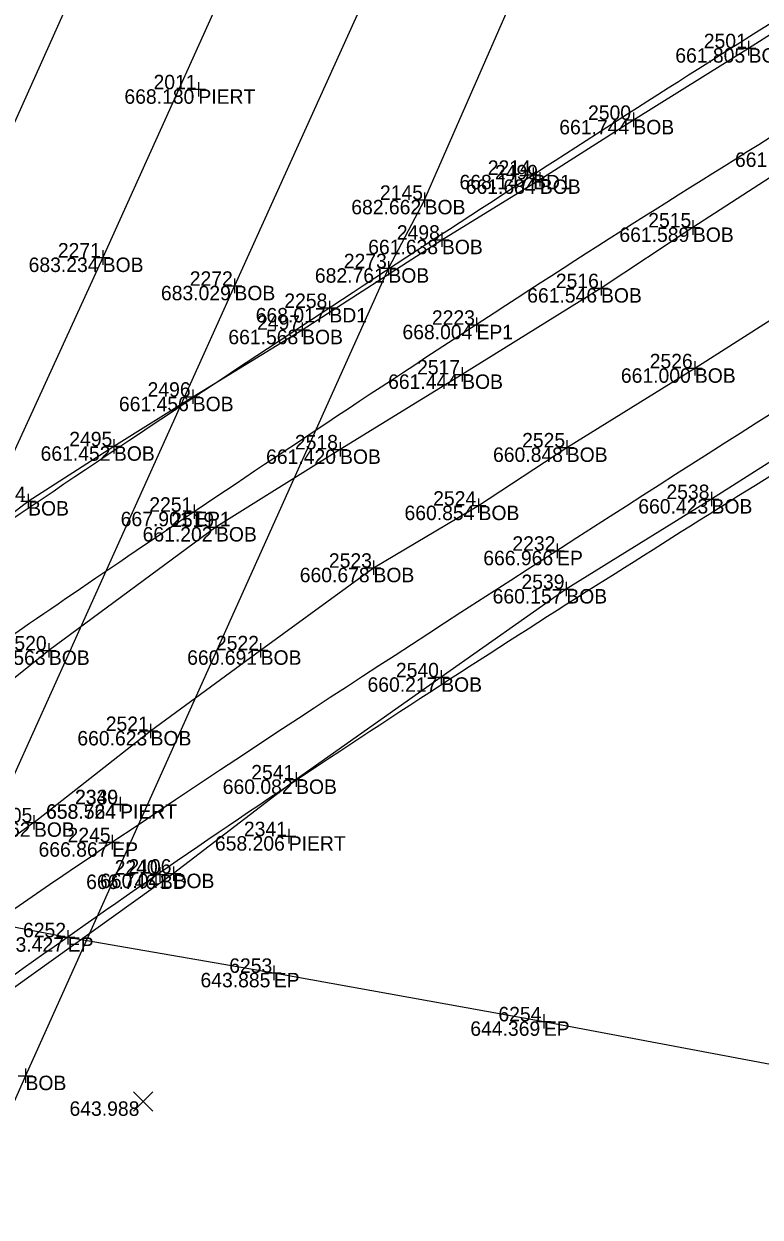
# Model space of a CAD drawing. Extents: x 2197382 to 2204062, y 634117 to 636522.
# Drawn here: x 2202701.4 to 2202752.3, y 635231.8 to 635314.3 of the extents above; entities that cross this region are included whole.
import ezdxf

# ---------------------------------------------------------------- set-up
doc = ezdxf.new("R2010")
doc.units = 0
for name, color, linetype in [('_CIVIL_CONSTRUCTION', 7, 'Continuous'), ('BR_X_SV_Bottom_of_Beam', 7, 'Continuous'), ('BR_X_SV_Bottom_of_Beam_Text', 7, 'Continuous'), ('BR_X_SV_Deck_Top', 7, 'Continuous'), ('BR_X_SV_Deck_Top_Text', 7, 'Continuous'), ('BR_X_SV_Pier_Cap_Top_Text', 7, 'Continuous'), ('GE_P_Alignment_100_Distances', 7, 'Continuous'), ('RW_X_CL_100_Curve_Data', 7, 'Continuous'), ('SH_Border', 7, 'Continuous'), ('SH_Cut_Line', 7, 'Continuous'), ('SH_Data', 7, 'Continuous')]:
    doc.layers.add(name, color=color, linetype=linetype)

msp = doc.modelspace()

# ---------------------------------------------------------------- linework, layer by layer
at = {"layer": '_CIVIL_CONSTRUCTION'}
for p, q in [((2202751.511, 635313.127), (2202751.511, 635312.127)), ((2202751.011, 635312.627), (2202752.011, 635312.627)), ((2202751.511, 635312.627), (2202751.511, 635312.627)), ((2202713.457, 635310.285), (2202713.457, 635309.285)), ((2202712.957, 635309.785), (2202713.957, 635309.785)), ((2202713.457, 635309.785), (2202713.457, 635309.785)), ((2202743.539, 635308.172), (2202743.539, 635307.172)), ((2202743.039, 635307.672), (2202744.039, 635307.672)), ((2202743.539, 635307.672), (2202743.539, 635307.672)), ((2202736.112, 635303.873), (2202737.112, 635303.873)), ((2202736.612, 635304.373), (2202736.612, 635303.373)), ((2202736.612, 635303.873), (2202736.612, 635303.873)), ((2202737.074, 635304.057), (2202737.074, 635303.057)), ((2202736.574, 635303.557), (2202737.574, 635303.557)), ((2202737.074, 635303.557), (2202737.074, 635303.557)), ((2202728.605, 635302.144), (2202729.605, 635302.144)), ((2202729.105, 635302.644), (2202729.105, 635301.644)), ((2202729.105, 635302.144), (2202729.105, 635302.144)), ((2202747.659, 635300.735), (2202747.659, 635299.735)), ((2202730.302, 635299.887), (2202730.302, 635298.887)), ((2202747.159, 635300.235), (2202748.159, 635300.235)), ((2202747.659, 635300.235), (2202747.659, 635300.235)), ((2202729.802, 635299.387), (2202730.802, 635299.387)), ((2202730.302, 635299.387), (2202730.302, 635299.387)), ((2202706.34, 635298.156), (2202707.34, 635298.156)), ((2202706.84, 635298.656), (2202706.84, 635297.656)), ((2202706.84, 635298.156), (2202706.84, 635298.156)), ((2202726.598, 635297.916), (2202726.598, 635296.916)), ((2202726.098, 635297.416), (2202727.098, 635297.416)), ((2202726.598, 635297.416), (2202726.598, 635297.416)), ((2202715.953, 635296.702), (2202715.953, 635295.702)), ((2202741.303, 635296.54), (2202741.303, 635295.54)), ((2202715.453, 635296.202), (2202716.453, 635296.202)), ((2202715.953, 635296.202), (2202715.953, 635296.202)), ((2202740.803, 635296.04), (2202741.803, 635296.04)), ((2202741.303, 635296.04), (2202741.303, 635296.04)), ((2202722.02, 635294.67), (2202723.02, 635294.67)), ((2202722.52, 635295.17), (2202722.52, 635294.17)), ((2202722.52, 635294.67), (2202722.52, 635294.67)), ((2202732.693, 635294.007), (2202732.693, 635293.007)), ((2202720.133, 635293.164), (2202721.133, 635293.164)), ((2202720.633, 635293.664), (2202720.633, 635292.664)), ((2202720.633, 635293.164), (2202720.633, 635293.164)), ((2202732.193, 635293.507), (2202733.193, 635293.507)), ((2202732.693, 635293.507), (2202732.693, 635293.507)), ((2202731.701, 635290.577), (2202731.701, 635289.577)), ((2202747.293, 635290.499), (2202748.293, 635290.499)), ((2202747.793, 635290.999), (2202747.793, 635289.999)), ((2202747.793, 635290.499), (2202747.793, 635290.499)), ((2202731.201, 635290.077), (2202732.201, 635290.077)), ((2202731.701, 635290.077), (2202731.701, 635290.077)), ((2202713.068, 635289.036), (2202713.068, 635288.036)), ((2202712.568, 635288.536), (2202713.568, 635288.536)), ((2202713.068, 635288.536), (2202713.068, 635288.536)), ((2202707.618, 635285.61), (2202707.618, 635284.61)), ((2202738.936, 635285.53), (2202738.936, 635284.53)), ((2202707.118, 635285.11), (2202708.118, 635285.11)), ((2202707.618, 635285.11), (2202707.618, 635285.11)), ((2202722.755, 635284.893), (2202723.755, 635284.893)), ((2202723.255, 635285.393), (2202723.255, 635284.393)), ((2202723.255, 635284.893), (2202723.255, 635284.893)), ((2202738.436, 635285.03), (2202739.436, 635285.03)), ((2202738.936, 635285.03), (2202738.936, 635285.03)), ((2202701.683, 635281.821), (2202701.683, 635280.821)), ((2202732.836, 635281.506), (2202732.836, 635280.506)), ((2202748.447, 635281.46), (2202749.447, 635281.46)), ((2202748.947, 635281.96), (2202748.947, 635280.96)), ((2202748.947, 635281.46), (2202748.947, 635281.46)), ((2202701.183, 635281.321), (2202702.183, 635281.321)), ((2202701.683, 635281.321), (2202701.683, 635281.321)), ((2202712.666, 635280.584), (2202713.666, 635280.584)), ((2202713.166, 635281.084), (2202713.166, 635280.084)), ((2202713.166, 635280.584), (2202713.166, 635280.584)), ((2202732.336, 635281.006), (2202733.336, 635281.006)), ((2202732.836, 635281.006), (2202732.836, 635281.006)), ((2202714.676, 635280.027), (2202714.676, 635279.027)), ((2202714.176, 635279.527), (2202715.176, 635279.527)), ((2202714.676, 635279.527), (2202714.676, 635279.527)), ((2202738.266, 635278.387), (2202738.266, 635277.387)), ((2202737.766, 635277.887), (2202738.766, 635277.887)), ((2202738.266, 635277.887), (2202738.266, 635277.887)), ((2202725.069, 635276.713), (2202726.069, 635276.713)), ((2202725.569, 635277.213), (2202725.569, 635276.213)), ((2202725.569, 635276.713), (2202725.569, 635276.713)), ((2202738.904, 635275.742), (2202738.904, 635274.742)), ((2202738.404, 635275.242), (2202739.404, 635275.242)), ((2202738.904, 635275.242), (2202738.904, 635275.242)), ((2202703.12, 635271.499), (2202703.12, 635270.499)), ((2202717.765, 635271.506), (2202717.765, 635270.506)), ((2202702.62, 635270.999), (2202703.62, 635270.999)), ((2202703.12, 635270.999), (2202703.12, 635270.999)), ((2202717.265, 635271.006), (2202718.265, 635271.006)), ((2202717.765, 635271.006), (2202717.765, 635271.006)), ((2202729.751, 635269.14), (2202730.751, 635269.14)), ((2202730.251, 635269.64), (2202730.251, 635268.64)), ((2202730.251, 635269.14), (2202730.251, 635269.14)), ((2202710.152, 635265.93), (2202710.152, 635264.93)), ((2202709.652, 635265.43), (2202710.652, 635265.43)), ((2202710.152, 635265.43), (2202710.152, 635265.43)), ((2202720.215, 635262.58), (2202720.215, 635261.58)), ((2202719.715, 635262.08), (2202720.715, 635262.08)), ((2202720.215, 635262.08), (2202720.215, 635262.08)), ((2202708.039, 635260.86), (2202708.039, 635259.86)), ((2202708.053, 635260.868), (2202708.053, 635259.868)), ((2202707.539, 635260.36), (2202708.539, 635260.36)), ((2202707.553, 635260.368), (2202708.553, 635260.368)), ((2202708.039, 635260.36), (2202708.039, 635260.36)), ((2202708.053, 635260.368), (2202708.053, 635260.368)), ((2202702.088, 635259.614), (2202702.088, 635258.614)), ((2202701.588, 635259.114), (2202702.588, 635259.114)), ((2202702.088, 635259.114), (2202702.088, 635259.114)), ((2202719.707, 635258.659), (2202719.707, 635257.659)), ((2202707.001, 635257.741), (2202708.001, 635257.741)), ((2202707.501, 635258.241), (2202707.501, 635257.241)), ((2202707.501, 635257.741), (2202707.501, 635257.741)), ((2202719.207, 635258.159), (2202720.207, 635258.159)), ((2202719.707, 635258.159), (2202719.707, 635258.159)), ((2202710.8, 635256.006), (2202710.8, 635255.006)), ((2202711.743, 635256.069), (2202711.743, 635255.069)), ((2202710.3, 635255.506), (2202711.3, 635255.506)), ((2202710.8, 635255.506), (2202710.8, 635255.506)), ((2202711.243, 635255.569), (2202712.243, 635255.569)), ((2202711.743, 635255.569), (2202711.743, 635255.569)), ((2202703.924, 635251.17), (2202704.924, 635251.17)), ((2202704.424, 635251.67), (2202704.424, 635250.67)), ((2202704.424, 635251.17), (2202704.424, 635251.17)), ((2202718.174, 635248.712), (2202719.174, 635248.712)), ((2202718.674, 635249.212), (2202718.674, 635248.212)), ((2202718.674, 635248.712), (2202718.674, 635248.712)), ((2202736.849, 635245.359), (2202737.849, 635245.359)), ((2202737.349, 635245.859), (2202737.349, 635244.859)), ((2202737.349, 635245.359), (2202737.349, 635245.359)), ((2202701.502, 635242.104), (2202701.502, 635241.104)), ((2202701.002, 635241.604), (2202702.002, 635241.604)), ((2202701.502, 635241.604), (2202701.502, 635241.604))]:
    msp.add_line(p, q, dxfattribs=at)
at = {"layer": 'BR_X_SV_Bottom_of_Beam'}
msp.add_line((2202729.105, 635302.144), (2202748.726, 635347.039), dxfattribs=at)
for points in [[(2202740.069, 635349.468), (2202715.953, 635296.202), (2202694.386, 635248.414), (2202667.266, 635188.144), (2202637.877, 635121.952)], [(2202678.051, 635262.799), (2202684.625, 635268.361), (2202690.864, 635273.225), (2202696.837, 635277.596), (2202701.683, 635281.321), (2202707.618, 635285.11), (2202713.068, 635288.536), (2202720.633, 635293.164), (2202730.302, 635299.387), (2202737.074, 635303.557), (2202743.539, 635307.672), (2202751.511, 635312.627), (2202759.153, 635317.524), (2202767.171, 635322.552), (2202773.549, 635326.537), (2202779.182, 635329.627), (2202785.667, 635333.317), (2202791.954, 635336.798), (2202806.729, 635344.852)], [(2202811.504, 635338.061), (2202803.455, 635333.789), (2202794.807, 635329.254), (2202786.19, 635324.735), (2202778.702, 635319.917), (2202771.663, 635315.498), (2202764.051, 635310.711), (2202755.681, 635305.423), (2202747.659, 635300.235), (2202741.303, 635296.04), (2202731.701, 635290.077), (2202723.255, 635284.893), (2202714.676, 635279.527), (2202703.12, 635270.999), (2202692.169, 635262.228)], [(2202702.088, 635259.114), (2202710.152, 635265.43), (2202717.765, 635271.006), (2202725.569, 635276.713), (2202732.836, 635281.006), (2202738.936, 635285.03), (2202747.793, 635290.499), (2202757.837, 635296.922), (2202770.171, 635304.714), (2202783.395, 635313.118), (2202796.846, 635321.513), (2202816.401, 635331.932), (2202824.632, 635335.716)], [(2202839.929, 635334.58), (2202828.147, 635329.266), (2202805.783, 635317.402), (2202793.121, 635309.278), (2202781.892, 635302.295), (2202770.512, 635294.985), (2202760.016, 635288.483), (2202748.947, 635281.46), (2202738.904, 635275.242), (2202730.251, 635269.14), (2202720.215, 635262.08), (2202711.743, 635255.569)], [(2202709.688, 635327.457), (2202697.509, 635300.34), (2202676.043, 635253.072), (2202658.006, 635212.414), (2202623.889, 635137.034)], [(2202715.96, 635318.345), (2202706.84, 635298.156), (2202685.056, 635250.63), (2202665.977, 635208.006), (2202633.465, 635136.302)], [(2202729.105, 635302.144), (2202726.598, 635297.416), (2202701.502, 635241.604), (2202672.251, 635175.36), (2202647.787, 635122.43)], [(2202702.088, 635259.114), (2202675.791, 635240.09), (2202655.255, 635225.566), (2202632.367, 635208.026), (2202627.431, 635204.036)], [(2202711.743, 635255.569), (2202686.816, 635237.736), (2202670.675, 635226.826), (2202658.188, 635218.045), (2202639.19, 635203.004)]]:
    msp.add_lwpolyline(points, dxfattribs=at)
at = {"layer": 'BR_X_SV_Deck_Top'}
for points in [[(2202430.051, 635233.588), (2202439.74, 635238.507), (2202466.339, 635247.691), (2202507.168, 635268.028), (2202543.723, 635286.397), (2202574.877, 635303.715), (2202604.911, 635320.157), (2202634.127, 635339.4), (2202663.018, 635358.594), (2202692.445, 635376.507), (2202729.246, 635404.451), (2202755.806, 635426.417), (2202769.739, 635438.84)], [(2202458.051, 635216.681), (2202477.116, 635219.979), (2202511.723, 635243.78), (2202554.955, 635262.299), (2202588.014, 635280.674), (2202608.342, 635292.387), (2202640.833, 635312.137), (2202668.147, 635329.948), (2202698.573, 635351.315), (2202722.135, 635368.649), (2202754.604, 635393.426), (2202777.494, 635412.293), (2202789.607, 635422.635)], [(2202895.365, 635391.811), (2202885.347, 635387.334), (2202865.192, 635377.205), (2202839.037, 635363.762), (2202813.103, 635349.723), (2202789.18, 635336.138), (2202762.388, 635320.287), (2202740.668, 635306.565), (2202716.628, 635290.831), (2202693.394, 635275.343), (2202664.567, 635254.787), (2202633.536, 635231.765), (2202595.89, 635201.643), (2202569.397, 635178.622), (2202555.165, 635165.675)], [(2202923.181, 635376.197), (2202906.167, 635369.085), (2202881.487, 635355.934), (2202846.739, 635338.13), (2202819.013, 635322.649), (2202790.142, 635306.09), (2202754.022, 635283.778), (2202709.422, 635255.583), (2202663.285, 635220.884), (2202620.566, 635187.914), (2202595.285, 635167.396), (2202582.509, 635156.81)]]:
    msp.add_open_spline(points, degree=3, dxfattribs=at)
at = {"layer": 'GE_P_Alignment_100_Distances'}
msp.add_lwpolyline([(2202498.738, 635292.198), (2202504.316, 635290.969), (2202510.464, 635289.53), (2202518.118, 635287.829), (2202527.68, 635285.66), (2202535.473, 635284.068), (2202543.688, 635282.23), (2202552.965, 635280.17), (2202564.038, 635277.917), (2202577.102, 635275.328), (2202589.148, 635272.888), (2202599.874, 635270.951), (2202613.435, 635268.276), (2202628.15, 635265.389), (2202641.924, 635262.824), (2202654.395, 635260.657), (2202664.333, 635258.843), (2202676.156, 635256.722), (2202690.385, 635253.856), (2202704.424, 635251.17), (2202718.674, 635248.712), (2202737.349, 635245.359), (2202761.228, 635240.853), (2202781.345, 635237.182)], dxfattribs=at)
for points in [[(2202483.163, 635252.761), (2202495.402, 635258.227), (2202515.209, 635267.824), (2202539.505, 635280.183), (2202556.272, 635289.074), (2202570.794, 635297.089), (2202585.76, 635305.335), (2202607.83, 635319.01), (2202630.778, 635332.646), (2202656.431, 635348.815), (2202675.69, 635362.468), (2202698.981, 635379.185), (2202729.904, 635401.353), (2202753.674, 635420.874), (2202767.823, 635433.185)], [(2202457.668, 635223.282), (2202466.48, 635226.872), (2202500.455, 635242.355), (2202539.476, 635261.183), (2202573.06, 635279.52), (2202585.609, 635286.631), (2202599.84, 635294.842), (2202617.618, 635305.231), (2202642.294, 635320.395), (2202667.372, 635336.77), (2202691.723, 635353.633), (2202713.413, 635369.403), (2202739.641, 635388.973), (2202758.657, 635404.276), (2202770.061, 635413.813)], [(2202926.993, 635398.223), (2202911.054, 635391.267), (2202884.78, 635379.221), (2202850.251, 635362.173), (2202828.215, 635350.038), (2202808.09, 635339.198), (2202790.855, 635329.045), (2202764, 635313.325), (2202738.781, 635297.635), (2202713.051, 635280.577), (2202697.019, 635269.602), (2202684.529, 635260.864), (2202668.986, 635249.754), (2202642.65, 635230.806), (2202596.561, 635193.887), (2202560.681, 635163.156), (2202538.312, 635142.813)], [(2202919.499, 635378.368), (2202901.447, 635370.678), (2202875.936, 635356.879), (2202844.592, 635341.598), (2202825.856, 635330.823), (2202809.466, 635322.019), (2202780.051, 635304.409), (2202746.062, 635282.999), (2202707.717, 635258.176), (2202682.244, 635240.209), (2202658.947, 635222.257), (2202614.143, 635189.251), (2202577.354, 635157.516), (2202549.508, 635131.427)]]:
    msp.add_open_spline(points, degree=3, dxfattribs=at)
at = {"layer": 'RW_X_CL_100_Curve_Data'}
for p, q in [((2202708.979, 635239.161), (2202710.313, 635240.497)), ((2202708.979, 635240.497), (2202710.313, 635239.161))]:
    msp.add_line(p, q, dxfattribs=at)

# ---------------------------------------------------------------- texts
at = {"layer": 'BR_X_SV_Bottom_of_Beam_Text'}
for s, p in [('2501', (2202748.411, 635312.627)), ('661.805', (2202746.441, 635311.627)), ('BOB', (2202751.511, 635311.627)), ('2500', (2202740.407, 635307.672)), ('661.744', (2202738.417, 635306.672)), ('BOB', (2202743.539, 635306.672)), ('661.650', (2202750.567, 635304.423)), ('2499', (2202733.972, 635303.557)), ('2145', (2202726.016, 635302.144)), ('661.684', (2202731.952, 635302.557)), ('BOB', (2202737.074, 635302.557)), ('682.662', (2202724.032, 635301.144)), ('BOB', (2202729.105, 635301.144)), ('2515', (2202744.57, 635300.235)), ('2498', (2202727.183, 635299.387)), ('661.589', (2202742.575, 635299.235)), ('BOB', (2202747.659, 635299.235)), ('2271', (2202703.74, 635298.156)), ('661.638', (2202725.202, 635298.387)), ('BOB', (2202730.302, 635298.387)), ('683.234', (2202701.718, 635297.156)), ('BOB', (2202706.84, 635297.156)), ('2273', (2202723.515, 635297.416)), ('2272', (2202712.861, 635296.202)), ('682.761', (2202721.516, 635296.416)), ('BOB', (2202726.598, 635296.416)), ('2516', (2202738.18, 635296.04)), ('683.029', (2202710.869, 635295.202)), ('BOB', (2202715.953, 635295.202)), ('661.546', (2202736.199, 635295.04)), ('BOB', (2202741.303, 635295.04)), ('2497', (2202717.518, 635293.164)), ('661.568', (2202715.533, 635292.164)), ('BOB', (2202720.633, 635292.164)), ('2526', (2202744.67, 635290.499)), ('2517', (2202728.586, 635290.077)), ('661.000', (2202742.679, 635289.499)), ('BOB', (2202747.793, 635289.499)), ('661.444', (2202726.579, 635289.077)), ('BOB', (2202731.701, 635289.077)), ('2496', (2202709.945, 635288.536)), ('661.456', (2202707.964, 635287.536)), ('BOB', (2202713.068, 635287.536)), ('2495', (2202704.529, 635285.11)), ('2518', (2202720.136, 635284.893)), ('2525', (2202735.847, 635285.03)), ('661.452', (2202702.545, 635284.11)), ('BOB', (2202707.618, 635284.11)), ('661.420', (2202718.141, 635283.893)), ('BOB', (2202723.255, 635283.893)), ('660.848', (2202733.836, 635284.03)), ('BOB', (2202738.936, 635284.03)), ('2494', (2202698.542, 635281.321)), ('2538', (2202745.828, 635281.46)), ('2524', (2202729.695, 635281.006)), ('660.423', (2202743.883, 635280.46)), ('BOB', (2202748.947, 635280.46)), ('BOB', (2202701.683, 635280.321)), ('660.854', (2202727.714, 635280.006)), ('BOB', (2202732.836, 635280.006)), ('2519', (2202711.574, 635279.527)), ('661.202', (2202709.603, 635278.527)), ('BOB', (2202714.676, 635278.527)), ('2523', (2202722.486, 635276.713)), ('660.678', (2202720.469, 635275.713)), ('BOB', (2202725.569, 635275.713)), ('2539', (2202735.802, 635275.242)), ('660.157', (2202733.808, 635274.242)), ('BOB', (2202738.904, 635274.242)), ('2520', (2202699.988, 635270.999)), ('2522', (2202714.673, 635271.006)), ('661.563', (2202698.056, 635269.999)), ('BOB', (2202703.12, 635269.999)), ('660.691', (2202712.683, 635270.006)), ('BOB', (2202717.765, 635270.006)), ('2540', (2202727.119, 635269.14)), ('660.217', (2202725.155, 635268.14)), ('BOB', (2202730.251, 635268.14)), ('2521', (2202707.052, 635265.43)), ('660.623', (2202705.088, 635264.43)), ('BOB', (2202710.152, 635264.43)), ('2541', (2202717.115, 635262.08)), ('660.082', (2202715.142, 635261.08)), ('BOB', (2202720.215, 635261.08)), ('2105', (2202698.999, 635259.114)), ('660.562', (2202697.015, 635258.114)), ('BOB', (2202702.088, 635258.114)), ('2106', (2202708.62, 635255.569)), ('660.041', (2202706.661, 635254.569)), ('BOB', (2202711.743, 635254.569)), ('BOB', (2202701.502, 635240.604))]:
    msp.add_text(s, height=1, dxfattribs=at).set_placement(p)
at = {"layer": 'BR_X_SV_Deck_Top_Text'}
for s, p in [('2214', (2202733.471, 635303.873)), ('668.147', (2202731.516, 635302.873)), ('BD1', (2202736.612, 635302.873)), ('2258', (2202719.401, 635294.67)), ('668.017', (2202717.424, 635293.67)), ('BD1', (2202722.52, 635293.67)), ('2240', (2202707.668, 635255.506)), ('666.746', (2202705.696, 635254.506)), ('BD', (2202710.8, 635254.506))]:
    msp.add_text(s, height=1, dxfattribs=at).set_placement(p)
at = {"layer": 'BR_X_SV_Pier_Cap_Top_Text'}
for s, p in [('2011', (2202710.357, 635309.785)), ('668.180', (2202708.343, 635308.785)), ('PIERT', (2202713.457, 635308.785)), ('2340', (2202704.921, 635260.368)), ('2339', (2202704.937, 635260.36)), ('658.724', (2202702.917, 635259.36)), ('658.564', (2202702.931, 635259.368)), ('PIERT', (2202708.039, 635259.36)), ('PIERT', (2202708.053, 635259.368)), ('2341', (2202716.607, 635258.159)), ('658.206', (2202714.603, 635257.159)), ('PIERT', (2202719.707, 635257.159))]:
    msp.add_text(s, height=1, dxfattribs=at).set_placement(p)
at = {"layer": 'SH_Border'}
for s, p in [('EP1', (2202732.693, 635292.507)), ('EP1', (2202713.166, 635279.584)), ('EP', (2202738.266, 635276.887)), ('EP', (2202707.501, 635256.741)), ('EP', (2202704.424, 635250.17)), ('EP', (2202718.674, 635247.712)), ('EP', (2202737.349, 635244.359))]:
    msp.add_text(s, height=1, dxfattribs=at).set_placement(p)
at = {"layer": 'SH_Cut_Line'}
for s, p in [('2223', (2202729.61, 635293.507)), ('2251', (2202710.066, 635280.584)), ('2232', (2202735.174, 635277.887)), ('2245', (2202704.412, 635257.741)), ('6252', (2202701.332, 635251.17)), ('6253', (2202715.591, 635248.712)), ('6254', (2202734.208, 635245.359))]:
    msp.add_text(s, height=1, dxfattribs=at).set_placement(p)
at = {"layer": 'SH_Data'}
for s, p in [('668.004', (2202727.571, 635292.507)), ('667.901', (2202708.084, 635279.584)), ('666.966', (2202733.162, 635276.887)), ('666.867', (2202702.405, 635256.741)), ('643.427', (2202699.328, 635250.17)), ('643.885', (2202713.604, 635247.712)), ('644.369', (2202732.265, 635244.359)), ('643.988', (2202704.546, 635238.829))]:
    msp.add_text(s, height=1, dxfattribs=at).set_placement(p)

doc.saveas('drawing.dxf')
